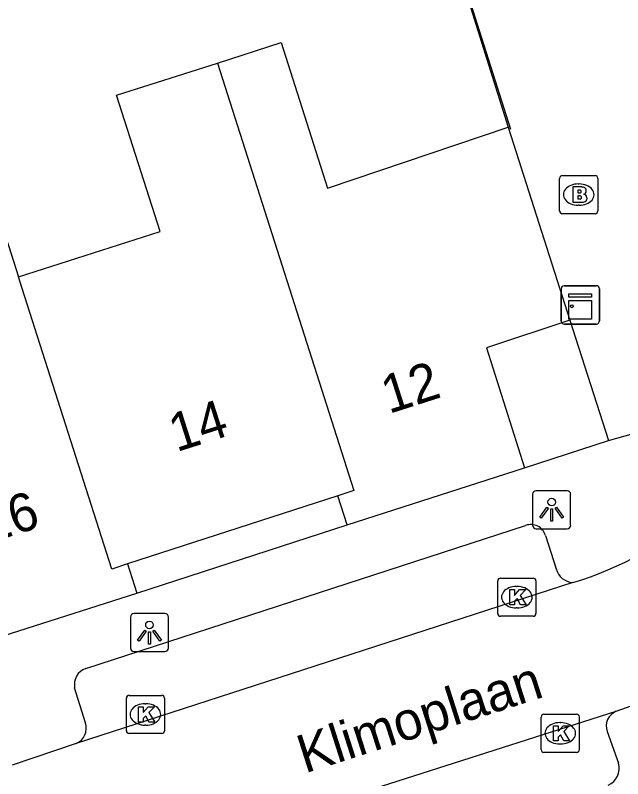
# Model space of a CAD drawing. Extents: x 159718 to 160783, y 383290 to 384030.
# Drawn here: x 160080.05 to 160095.96, y 383557.92 to 383577.91 of the extents above; entities that cross this region are included whole.
import ezdxf

# ---------------------------------------------------------------- set-up
doc = ezdxf.new("R2010")
doc.units = 0
for name, color, linetype in [('IMGEO_Brandkraan', 7, 'Continuous'), ('IMGEO_Kast', 7, 'Continuous'), ('IMGEO_Kolk', 7, 'Continuous'), ('IMGEO_Lichtpunt', 7, 'Continuous'), ('IMGEO_Muur', 7, 'Continuous'), ('IMGEO_Openbare_ruimte_label', 7, 'Continuous'), ('IMGEO_Pand', 7, 'Continuous'), ('IMGEO_Pand_nummerreeks', 7, 'Continuous'), ('IMGEO_Rijbaan_lokaal_open', 7, 'Continuous'), ('IMGEO_Voetpad_open', 7, 'Continuous')]:
    doc.layers.add(name, color=color, linetype=linetype)

msp = doc.modelspace()

# ---------------------------------------------------------------- linework, layer by layer
at = {"layer": 'IMGEO_Brandkraan'}
for p, q in [((160094.311, 383572.788), (160094.311, 383573.64)), ((160094.386, 383573.714), (160095.238, 383573.714)), ((160095.312, 383573.64), (160095.312, 383572.788)), ((160094.799, 383573.494), (160094.824, 383573.494)), ((160094.822, 383572.934), (160094.797, 383572.934)), ((160095.238, 383572.714), (160094.386, 383572.714))]:
    msp.add_line(p, q, dxfattribs=at)
for points in [[(160094.311, 383572.788), (160094.311, 383573.64)], [(160094.386, 383573.714), (160095.238, 383573.714)], [(160095.312, 383573.64), (160095.312, 383572.788)], [(160094.659, 383573.414), (160094.659, 383573.014), (160094.872, 383573.014)], [(160094.89, 383573.414), (160094.659, 383573.414)], [(160094.838, 383573.333), (160094.784, 383573.333), (160094.784, 383573.257)], [(160094.784, 383573.257), (160094.837, 383573.257)], [(160094.846, 383573.181), (160094.784, 383573.181), (160094.784, 383573.1)], [(160094.784, 383573.1), (160094.846, 383573.1)], [(160095.238, 383572.714), (160094.386, 383572.714)]]:
    msp.add_lwpolyline(points, dxfattribs=at)
for centre, radius, start, end in [((160094.388, 383573.638), 0.0765, 91.552, 178.448), ((160094.388, 383573.638), 0.0765, 91.552, 178.448), ((160095.236, 383573.638), 0.0765, 1.552, 88.448), ((160095.236, 383573.638), 0.0765, 1.552, 88.448), ((160094.894, 383573.269), 0.145, 59.4692, 91.5367), ((160094.919, 383573.316), 0.0922, 285.5137, 58.1501), ((160094.839, 383573.295), 0.0379, 267.8285, 90.9355), ((160094.847, 383573.14), 0.0404, 269.8759, 90.5077), ((160094.924, 383573.124), 0.105, 301.3115, 78.989), ((160094.878, 383573.265), 0.251, 268.6676, 293.5347), ((160094.388, 383572.79), 0.0765, 181.552, 268.448), ((160094.388, 383572.79), 0.0765, 181.552, 268.448), ((160095.236, 383572.79), 0.0765, 271.552, 358.448), ((160095.236, 383572.79), 0.0765, 271.552, 358.448)]:
    msp.add_arc(centre, radius, start, end, dxfattribs=at)
for centre, major_axis, ratio, start_param, end_param in [((160094.798, 383573.214), (-0.387, 0.002), 0.722429, 4.712389, 7.853982), ((160094.823, 383573.214), (-0.39, 0.002), 0.717154, 1.570796, 4.712389)]:
    msp.add_ellipse(centre, major_axis=major_axis, ratio=ratio, start_param=start_param, end_param=end_param, dxfattribs=at)
at = {"layer": 'IMGEO_Kast'}
for p, q in [((160094.428, 383570.826), (160095.269, 383570.826)), ((160095.269, 383570.826), (160094.428, 383570.826)), ((160094.353, 383569.901), (160094.353, 383570.742)), ((160094.353, 383570.742), (160094.353, 383569.901)), ((160095.353, 383570.751), (160095.353, 383569.91)), ((160095.353, 383569.91), (160095.353, 383570.751)), ((160095.278, 383569.826), (160094.437, 383569.826)), ((160094.437, 383569.826), (160095.278, 383569.826))]:
    msp.add_line(p, q, dxfattribs=at)
for points in [[(160094.548, 383570.616), (160095.148, 383570.616), (160095.148, 383570.531), (160094.548, 383570.531), (160094.548, 383570.616)], [(160094.548, 383570.441), (160095.148, 383570.441), (160095.148, 383569.952), (160094.548, 383569.952), (160094.548, 383570.441)]]:
    msp.add_lwpolyline(points, dxfattribs=at)
msp.add_circle((160094.632, 383570.29), 0.0377, dxfattribs=at)
for centre, start, end in [((160094.431, 383570.748), 92.4484, 184.2845), ((160094.431, 383570.748), 92.4484, 184.2845), ((160095.275, 383570.748), 2.4484, 94.2845), ((160095.275, 383570.748), 2.4484, 94.2845), ((160094.431, 383569.904), 182.4484, 274.2845), ((160094.431, 383569.904), 182.4484, 274.2845), ((160095.275, 383569.904), 272.4484, 4.2845), ((160095.275, 383569.904), 272.4484, 4.2845)]:
    msp.add_arc(centre, 0.0779, start, end, dxfattribs=at)
at = {"layer": 'IMGEO_Kolk'}
for p, q in [((160092.764, 383563.172), (160093.616, 383563.172)), ((160092.689, 383562.246), (160092.689, 383563.098)), ((160093.69, 383563.098), (160093.69, 383562.246)), ((160093.177, 383562.952), (160093.202, 383562.952)), ((160093.2, 383562.392), (160093.175, 383562.392)), ((160093.616, 383562.172), (160092.764, 383562.172)), ((160082.96, 383559.176), (160082.96, 383560.028)), ((160083.035, 383560.102), (160083.887, 383560.102)), ((160083.961, 383560.028), (160083.961, 383559.176)), ((160083.448, 383559.882), (160083.473, 383559.882)), ((160093.901, 383559.608), (160094.753, 383559.608)), ((160093.826, 383558.682), (160093.826, 383559.534)), ((160094.314, 383559.388), (160094.339, 383559.388)), ((160094.827, 383559.534), (160094.827, 383558.682)), ((160083.471, 383559.322), (160083.446, 383559.322)), ((160083.887, 383559.102), (160083.035, 383559.102)), ((160094.337, 383558.828), (160094.312, 383558.828)), ((160094.753, 383558.608), (160093.901, 383558.608))]:
    msp.add_line(p, q, dxfattribs=at)
for points in [[(160092.764, 383563.172), (160093.616, 383563.172)], [(160092.689, 383562.246), (160092.689, 383563.098)], [(160093.69, 383563.098), (160093.69, 383562.246)], [(160093.01, 383562.872), (160093.133, 383562.872), (160093.133, 383562.721), (160093.263, 383562.872), (160093.427, 383562.872), (160093.281, 383562.721), (160093.434, 383562.472), (160093.282, 383562.472), (160093.197, 383562.636), (160093.133, 383562.569), (160093.133, 383562.472), (160093.01, 383562.472), (160093.01, 383562.872)], [(160093.616, 383562.172), (160092.764, 383562.172)], [(160082.96, 383559.176), (160082.96, 383560.028)], [(160083.035, 383560.102), (160083.887, 383560.102)], [(160083.961, 383560.028), (160083.961, 383559.176)], [(160083.281, 383559.802), (160083.404, 383559.802), (160083.404, 383559.651), (160083.534, 383559.802), (160083.698, 383559.802), (160083.552, 383559.651), (160083.705, 383559.402), (160083.553, 383559.402), (160083.468, 383559.566), (160083.404, 383559.499), (160083.404, 383559.402), (160083.281, 383559.402), (160083.281, 383559.802)], [(160093.901, 383559.608), (160094.753, 383559.608)], [(160093.826, 383558.682), (160093.826, 383559.534)], [(160094.827, 383559.534), (160094.827, 383558.682)], [(160094.147, 383559.308), (160094.27, 383559.308), (160094.27, 383559.157), (160094.4, 383559.308), (160094.564, 383559.308), (160094.418, 383559.157), (160094.571, 383558.908), (160094.419, 383558.908), (160094.334, 383559.072), (160094.27, 383559.005), (160094.27, 383558.908), (160094.147, 383558.908), (160094.147, 383559.308)], [(160083.887, 383559.102), (160083.035, 383559.102)], [(160094.753, 383558.608), (160093.901, 383558.608)]]:
    msp.add_lwpolyline(points, dxfattribs=at)
for centre, start, end in [((160092.766, 383563.096), 91.552, 178.448), ((160092.766, 383563.096), 91.552, 178.448), ((160093.614, 383563.096), 1.552, 88.448), ((160093.614, 383563.096), 1.552, 88.448), ((160092.766, 383562.248), 181.552, 268.448), ((160092.766, 383562.248), 181.552, 268.448), ((160093.614, 383562.248), 271.552, 358.448), ((160093.614, 383562.248), 271.552, 358.448), ((160083.037, 383560.026), 91.552, 178.448), ((160083.037, 383560.026), 91.552, 178.448), ((160083.885, 383560.026), 1.552, 88.448), ((160083.885, 383560.026), 1.552, 88.448), ((160093.903, 383559.532), 91.552, 178.448), ((160093.903, 383559.532), 91.552, 178.448), ((160094.751, 383559.532), 1.552, 88.448), ((160094.751, 383559.532), 1.552, 88.448), ((160083.037, 383559.178), 181.552, 268.448), ((160083.037, 383559.178), 181.552, 268.448), ((160083.885, 383559.178), 271.552, 358.448), ((160083.885, 383559.178), 271.552, 358.448), ((160093.903, 383558.684), 181.552, 268.448), ((160093.903, 383558.684), 181.552, 268.448), ((160094.751, 383558.684), 271.552, 358.448), ((160094.751, 383558.684), 271.552, 358.448)]:
    msp.add_arc(centre, 0.0765, start, end, dxfattribs=at)
for centre, major_axis, ratio, start_param, end_param in [((160093.176, 383562.672), (-0.387, 0.002), 0.722429, 4.712389, 7.853982), ((160093.201, 383562.672), (-0.39, 0.002), 0.717154, 1.570796, 4.712389), ((160083.447, 383559.602), (-0.387, 0.002), 0.722429, 4.712389, 7.853982), ((160083.472, 383559.602), (-0.39, 0.002), 0.717154, 1.570796, 4.712389), ((160094.313, 383559.108), (-0.387, 0.002), 0.722429, 4.712389, 7.853982), ((160094.338, 383559.108), (-0.39, 0.002), 0.717154, 1.570796, 4.712389)]:
    msp.add_ellipse(centre, major_axis=major_axis, ratio=ratio, start_param=start_param, end_param=end_param, dxfattribs=at)
at = {"layer": 'IMGEO_Lichtpunt'}
for p, q in [((160093.604, 383565.366), (160093.604, 383564.559)), ((160093.604, 383565.366), (160093.604, 383564.559)), ((160094.506, 383565.461), (160093.698, 383565.461)), ((160094.506, 383565.461), (160093.698, 383565.461)), ((160094.6, 383564.559), (160094.6, 383565.366)), ((160094.6, 383564.559), (160094.6, 383565.366)), ((160093.698, 383564.465), (160094.506, 383564.465)), ((160093.698, 383564.465), (160094.506, 383564.465)), ((160083.969, 383562.244), (160083.161, 383562.244)), ((160083.969, 383562.244), (160083.161, 383562.244)), ((160083.067, 383562.149), (160083.067, 383561.342)), ((160083.067, 383562.149), (160083.067, 383561.342)), ((160084.063, 383561.342), (160084.063, 383562.149)), ((160084.063, 383561.342), (160084.063, 383562.149)), ((160083.161, 383561.248), (160083.969, 383561.248)), ((160083.161, 383561.248), (160083.969, 383561.248))]:
    msp.add_line(p, q, dxfattribs=at)
for points in [[(160093.978, 383565.03), (160094.017, 383565.002), (160093.829, 383564.74), (160093.791, 383564.767), (160093.978, 383565.03)], [(160094.08, 383564.982), (160094.127, 383564.982), (160094.127, 383564.66), (160094.08, 383564.66), (160094.08, 383564.982)], [(160094.19, 383565.002), (160094.228, 383565.029), (160094.415, 383564.767), (160094.376, 383564.739), (160094.19, 383565.002)], [(160083.441, 383561.813), (160083.48, 383561.785), (160083.292, 383561.523), (160083.254, 383561.55), (160083.441, 383561.813)], [(160083.543, 383561.765), (160083.59, 383561.765), (160083.59, 383561.443), (160083.543, 383561.443), (160083.543, 383561.765)], [(160083.653, 383561.785), (160083.691, 383561.812), (160083.878, 383561.55), (160083.839, 383561.522), (160083.653, 383561.785)]]:
    msp.add_lwpolyline(points, dxfattribs=at)
for centre in [(160094.103, 383565.164), (160083.566, 383561.947)]:
    msp.add_circle(centre, 0.0994, dxfattribs=at)
for centre, start, end in [((160093.698, 383565.366), 90, 180), ((160093.698, 383565.366), 90, 180), ((160094.506, 383565.366), 0, 90), ((160094.506, 383565.366), 0, 90), ((160093.698, 383564.559), 180, 270), ((160093.698, 383564.559), 180, 270), ((160094.506, 383564.559), 270, 0), ((160094.506, 383564.559), 270, 360), ((160083.161, 383562.149), 90, 180), ((160083.161, 383562.149), 90, 180), ((160083.969, 383562.149), 0, 90), ((160083.969, 383562.149), 0, 90), ((160083.161, 383561.342), 180, 270), ((160083.161, 383561.342), 180, 270), ((160083.969, 383561.342), 270, 0), ((160083.969, 383561.342), 270, 360)]:
    msp.add_arc(centre, 0.0946, start, end, dxfattribs=at)
at = {"layer": 'IMGEO_Muur'}
msp.add_lwpolyline([(160093.03, 383574.919), (160088.483, 383589.256)], dxfattribs=at)
at = {"layer": 'IMGEO_Pand'}
for points in [[(160085.344, 383576.661), (160087.012, 383577.194), (160088.23, 383573.384), (160092.964, 383574.977)], [(160080.131, 383571.064), (160083.846, 383572.253), (160082.705, 383575.817), (160085.344, 383576.661)], [(160085.344, 383576.661), (160088.923, 383565.467), (160088.497, 383565.329)], [(160092.964, 383574.977), (160094.579, 383569.931)], [(160075.38, 383563.726), (160073.853, 383568.407), (160073.321, 383570.07), (160072.865, 383571.496), (160075.653, 383572.388), (160075.735, 383572.131), (160079.413, 383573.308), (160080.131, 383571.064)], [(160082.994, 383563.543), (160082.58, 383563.409), (160080.228, 383570.76), (160080.131, 383571.064)], [(160094.579, 383569.931), (160092.395, 383569.201), (160093.387, 383566.063)], [(160088.742, 383564.567), (160093.387, 383566.063)], [(160088.497, 383565.329), (160082.994, 383563.543)], [(160088.742, 383564.567), (160088.497, 383565.329)], [(160075.38, 383563.726), (160077.685, 383564.462), (160078.686, 383561.328), (160083.238, 383562.781)], [(160082.994, 383563.543), (160083.238, 383562.781)]]:
    msp.add_lwpolyline(points, dxfattribs=at)
at = {"layer": 'IMGEO_Rijbaan_lokaal_open'}
for points in [[(160094.656, 383563.059), (160088.219, 383560.971), (160081.647, 383558.841)], [(160095.796, 383559.685), (160096.333, 383559.879), (160098.892, 383560.743)], [(160072.512, 383552.212), (160079.668, 383554.538), (160095.796, 383559.685)], [(160081.647, 383558.841), (160079.969, 383558.273)]]:
    msp.add_lwpolyline(points, dxfattribs=at)
msp.add_arc((160092.267, 383571.249), 8.531, 286.2616, 338.0364, dxfattribs=at)
at = {"layer": 'IMGEO_Voetpad_open'}
for points in [[(160088.621, 383588.82), (160092.964, 383574.977)], [(160094.579, 383569.931), (160095.59, 383566.772)], [(160095.59, 383566.772), (160100.179, 383568.058)], [(160093.387, 383566.063), (160095.59, 383566.772)], [(160083.238, 383562.781), (160088.742, 383564.567)], [(160081.895, 383560.808), (160093.421, 383564.551)], [(160093.94, 383564.288), (160094.218, 383563.414)], [(160081.886, 383559.385), (160081.606, 383560.299)], [(160095.555, 383559.152), (160095.857, 383558.327)]]:
    msp.add_lwpolyline(points, dxfattribs=at)
for centre, radius, start, end in [((160093.56, 383564.182), 0.394, 15.5881, 110.6652), ((160094.685, 383563.543), 0.485, 195.4337, 266.5167), ((160082.051, 383560.383), 0.453, 110.1628, 190.6631), ((160095.955, 383559.292), 0.424, 112.0826, 199.2565), ((160081.482, 383559.238), 0.43, 292.5336, 20.0309), ((160095.393, 383558.195), 0.482, 292.7852, 15.8488)]:
    msp.add_arc(centre, radius, start, end, dxfattribs=at)

# ---------------------------------------------------------------- texts
at = {"layer": 'IMGEO_Openbare_ruimte_label'}
msp.add_text('Klimoplaan', height=1, rotation=17.7643, dxfattribs=at).set_placement((160087.637, 383558.053))
at = {"layer": 'IMGEO_Pand_nummerreeks'}
for s, rotation, p in [('12', 17.733, (160089.837, 383567.468)), ('14', 17.7388, (160084.274, 383566.468)), ('16', 17.7388, (160079.333, 383564.071))]:
    msp.add_text(s, height=1, rotation=rotation, dxfattribs=at).set_placement(p)

doc.saveas('drawing.dxf')
